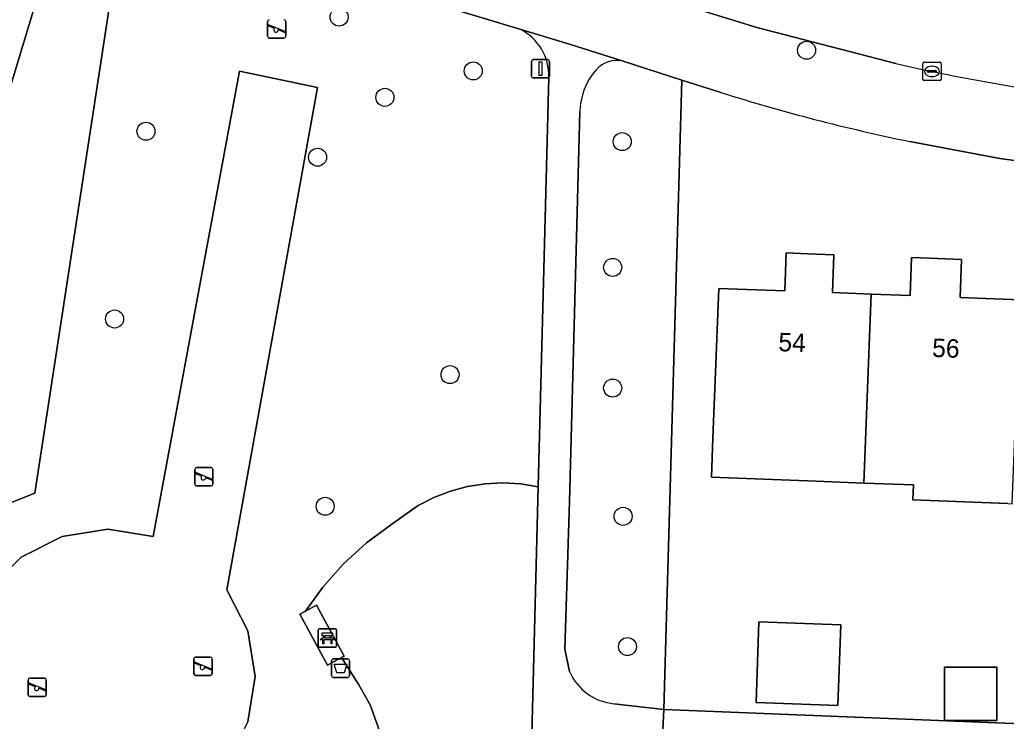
# Model space of a CAD drawing. Extents: x 158455 to 159797, y 387218 to 388672.
# Drawn here: x 159470.1 to 159523.7, y 387934.2 to 387972.3 of the extents above; entities that cross this region are included whole.
import ezdxf

# ---------------------------------------------------------------- set-up
doc = ezdxf.new("R2010")
doc.units = 0
for name, color, linetype in [('IMGEO_Afvalbak', 7, 'Continuous'), ('IMGEO_Bank', 7, 'Continuous'), ('IMGEO_Boom', 7, 'Continuous'), ('IMGEO_Erf', 7, 'Continuous'), ('IMGEO_Groenvoorziening', 7, 'Continuous'), ('IMGEO_Kolk', 7, 'Continuous'), ('IMGEO_Pand', 7, 'Continuous'), ('IMGEO_Pand_nummerreeks', 7, 'Continuous'), ('IMGEO_Rijbaan_lokaal_open', 7, 'Continuous'), ('IMGEO_Speelvoorziening', 7, 'Continuous'), ('IMGEO_Terreindeel_zand', 7, 'Continuous'), ('IMGEO_Verkeersbordpaal', 7, 'Continuous'), ('IMGEO_Voetpad_halfverhard', 7, 'Continuous'), ('IMGEO_Voetpad_open', 7, 'Continuous')]:
    doc.layers.add(name, color=color, linetype=linetype)

msp = doc.modelspace()

# ---------------------------------------------------------------- linework, layer by layer
at = {"layer": 'IMGEO_Afvalbak'}
for p, q in [((159487.163, 387937.589), (159487.953, 387937.589)), ((159487.953, 387937.589), (159487.163, 387937.589)), ((159487.063, 387936.689), (159487.063, 387937.489)), ((159487.063, 387937.489), (159487.063, 387936.689)), ((159488.053, 387937.489), (159488.053, 387936.689)), ((159488.053, 387936.689), (159488.053, 387937.489)), ((159487.953, 387936.589), (159487.163, 387936.589)), ((159487.163, 387936.589), (159487.953, 387936.589))]:
    msp.add_line(p, q, dxfattribs=at)
msp.add_lwpolyline([(159487.206, 387937.303), (159487.91, 387937.303), (159487.761, 387936.833), (159487.355, 387936.833), (159487.206, 387937.303)], dxfattribs=at)
for centre, start, end in [((159487.163, 387937.489), 90, 180), ((159487.163, 387937.489), 90, 180), ((159487.953, 387937.489), 0, 90), ((159487.953, 387937.489), 360, 90), ((159487.163, 387936.689), 180, 270), ((159487.163, 387936.689), 180, 270), ((159487.953, 387936.689), 270, 0), ((159487.953, 387936.689), 270, 0)]:
    msp.add_arc(centre, 0.1, start, end, dxfattribs=at)
at = {"layer": 'IMGEO_Bank'}
for p, q in [((159486.348, 387938.307), (159486.348, 387939.148)), ((159486.348, 387939.148), (159486.348, 387938.307)), ((159486.423, 387939.232), (159487.264, 387939.232)), ((159487.264, 387939.232), (159486.423, 387939.232)), ((159487.348, 387939.157), (159487.348, 387938.316)), ((159487.348, 387938.316), (159487.348, 387939.157)), ((159487.045, 387938.63), (159486.652, 387938.63)), ((159486.657, 387938.738), (159486.657, 387938.844)), ((159486.701, 387938.844), (159486.701, 387938.738)), ((159486.989, 387938.85), (159486.707, 387938.85)), ((159486.707, 387938.732), (159486.989, 387938.732)), ((159486.995, 387938.738), (159486.995, 387938.844)), ((159487.039, 387938.844), (159487.039, 387938.738)), ((159487.273, 387938.232), (159486.432, 387938.232)), ((159486.432, 387938.232), (159487.273, 387938.232))]:
    msp.add_line(p, q, dxfattribs=at)
for points in [[(159486.595, 387938.63), (159486.453, 387938.63), (159486.565, 387938.732), (159486.651, 387938.732)], [(159486.651, 387938.85), (159486.565, 387938.85), (159486.565, 387939.011), (159487.128, 387939.011), (159487.128, 387938.85), (159487.045, 387938.85)], [(159486.645, 387938.623), (159486.645, 387938.416), (159486.602, 387938.416), (159486.602, 387938.623)], [(159487.045, 387938.732), (159487.128, 387938.732), (159487.24, 387938.63), (159487.101, 387938.63)], [(159487.095, 387938.623), (159487.095, 387938.416), (159487.051, 387938.416), (159487.051, 387938.623)]]:
    msp.add_lwpolyline(points, dxfattribs=at)
for centre, radius, start, end in [((159486.426, 387939.154), 0.0779, 92.4484, 184.2845), ((159486.426, 387939.154), 0.0779, 92.4484, 184.2845), ((159487.27, 387939.154), 0.0779, 2.4484, 94.2845), ((159487.27, 387939.154), 0.0779, 2.4484, 94.2845), ((159486.595, 387938.623), 0.00671, 2.8957, 87.1043), ((159486.652, 387938.623), 0.00671, 92.8957, 177.1043), ((159486.65, 387938.843), 0.00671, 2.8957, 87.1043), ((159486.65, 387938.739), 0.00671, 272.8957, 357.1043), ((159486.707, 387938.843), 0.00671, 92.8957, 177.1043), ((159486.707, 387938.739), 0.00671, 182.8957, 267.1043), ((159486.989, 387938.843), 0.00671, 2.8957, 87.1043), ((159486.989, 387938.739), 0.00671, 272.8957, 357.1043), ((159487.046, 387938.843), 0.00671, 92.8957, 177.1043), ((159487.046, 387938.739), 0.00671, 182.8957, 267.1043), ((159487.044, 387938.623), 0.00671, 2.8957, 87.1043), ((159487.101, 387938.623), 0.00671, 92.8957, 177.1043), ((159486.426, 387938.31), 0.0779, 182.4484, 274.2845), ((159486.426, 387938.31), 0.0779, 182.4484, 274.2845), ((159487.27, 387938.31), 0.0779, 272.4484, 4.2845), ((159487.27, 387938.31), 0.0779, 272.4484, 4.2845)]:
    msp.add_arc(centre, radius, start, end, dxfattribs=at)
at = {"layer": 'IMGEO_Boom'}
for centre in [(159487.481, 387972.441), (159512.874, 387970.644), (159494.768, 387969.521), (159489.968, 387968.086), (159476.992, 387966.245), (159502.864, 387965.68), (159486.311, 387964.836), (159502.341, 387958.852), (159475.288, 387956.05), (159493.507, 387953.028), (159502.341, 387952.3), (159486.725, 387945.88), (159502.907, 387945.335), (159503.146, 387938.262)]:
    msp.add_circle(centre, 0.489, dxfattribs=at)
at = {"layer": 'IMGEO_Erf'}
for points in [[(159428.999, 387999.584), (159428.899, 388000), (159427.598, 388005.41), (159424.429, 388004.676), (159425.57, 388000), (159425.72, 387999.387), (159401.26, 387993.403), (159395.063, 387991.886), (159393.786, 387997.106), (159393.25, 387999.675), (159367.637, 387993.397), (159379.01, 387946.775), (159402.496, 387932.887), (159463.241, 387947.593), (159472.802, 387979.182), (159455.298, 387984.465), (159438.688, 387989.478)], [(159508.212, 387968.348), (159506.105, 387969.022), (159505.12, 387934.842), (159538.559, 387933.504), (159545.077, 387933.504), (159545.077, 387936.071), (159547.552, 387936.071), (159547.552, 387933.505), (159557.087, 387933.177), (159557.095, 387933.408), (159557.93, 387954.892)], [(159528.312, 387964.098), (159523.375, 387964.773), (159518.476, 387965.684)], [(159523.805, 387946.03), (159518.644, 387946.231), (159518.675, 387947.037), (159515.989, 387947.141), (159513.399, 387947.241), (159507.706, 387947.461), (159507.788, 387949.587), (159507.908, 387952.714), (159508.101, 387957.71), (159511.693, 387957.572), (159511.773, 387959.639), (159512.934, 387959.594), (159514.354, 387959.539), (159514.274, 387957.483), (159516.388, 387957.401), (159518.501, 387957.32), (159518.581, 387959.392), (159519.548, 387959.355), (159521.291, 387959.288), (159521.212, 387957.223), (159524.475, 387957.097)]]:
    msp.add_lwpolyline(points, dxfattribs=at)
for points in [[(159510.128, 387935.222), (159510.286, 387939.604), (159514.733, 387939.444), (159514.576, 387935.062)], [(159520.37, 387934.247), (159520.37, 387937.146), (159523.211, 387937.146), (159523.211, 387934.247)]]:
    msp.add_lwpolyline(points, close=True, dxfattribs=at)
msp.add_arc((159540.438, 388071.407), 107.98, 252.63557, 258.26453, dxfattribs=at)
at = {"layer": 'IMGEO_Groenvoorziening'}
for points in [[(159472.802, 387979.182), (159463.241, 387947.593), (159402.496, 387932.887), (159379.01, 387946.775)], [(159459.624, 387942.081), (159470.963, 387946.589), (159475.805, 387978.276)], [(159497.305, 387971.787), (159475.805, 387978.276), (159470.963, 387946.589), (159459.624, 387942.081), (159461.78, 387916.182), (159465.684, 387915.017), (159466.166, 387914.878), (159466.581, 387914.597), (159466.909, 387914.163), (159468.679, 387912.326), (159469.416, 387912.49), (159470.116, 387909.343), (159469.543, 387909.216), (159471.445, 387902.734), (159489.665, 387902.624)], [(159502.413, 387935.158), (159505.12, 387934.842), (159506.105, 387969.022), (159502.904, 387970.045)], [(159472.633, 387929.003), (159472.447, 387929.033), (159470.217, 387930.169), (159468.447, 387931.939), (159467.311, 387934.169), (159466.919, 387936.641), (159467.311, 387939.113), (159468.447, 387941.343), (159470.217, 387943.113), (159472.447, 387944.249), (159474.919, 387944.641), (159477.391, 387944.249), (159482.072, 387969.507), (159486.317, 387968.62), (159481.391, 387941.343), (159482.527, 387939.113), (159482.919, 387936.641), (159482.527, 387934.169), (159481.391, 387931.939), (159480.437, 387930.985)], [(159485.351, 387940.016), (159485.648, 387940.177), (159486.59, 387941.483), (159487.719, 387942.752), (159488.974, 387943.896), (159490.342, 387944.902), (159491.768, 387945.915), (159492.629, 387946.353), (159493.531, 387946.698), (159494.465, 387946.947), (159495.419, 387947.098), (159496.384, 387947.147), (159497.349, 387947.096), (159498.303, 387946.944), (159498.875, 387969.178)], [(159500.561, 387967.297), (159500, 387946.14), (159499.744, 387938.126), (159500, 387936.902)], [(159497.865, 387929.938), (159498.303, 387946.944), (159497.349, 387947.096), (159496.384, 387947.147), (159495.419, 387947.098), (159494.465, 387946.947), (159493.531, 387946.698), (159492.629, 387946.353), (159491.768, 387945.915), (159490.342, 387944.902), (159488.974, 387943.896), (159487.719, 387942.752), (159486.59, 387941.483), (159485.648, 387940.177), (159486.258, 387940.507), (159487.755, 387937.744), (159487.619, 387937.67), (159488.562, 387936.179), (159489.171, 387935.106), (159489.758, 387933.437)], [(159494.795, 387906.843), (159496.018, 387912.794), (159491.353, 387914.348), (159490.589, 387914.745), (159489.985, 387915.359), (159489.6, 387916.129), (159489.473, 387917.036), (159489.843, 387929.92), (159489.985, 387931.683), (159489.758, 387933.437), (159489.171, 387935.106), (159488.562, 387936.179), (159487.619, 387937.67), (159486.849, 387937.253), (159485.351, 387940.016)]]:
    msp.add_lwpolyline(points, dxfattribs=at)
for centre, radius, start, end in [((159496.04, 387969.249), 2.835, 358.5624, 63.5135), ((159502.562, 387968.57), 1.514, 76.9556, 138.0058), ((159504.213, 387967.208), 3.653, 139.4584, 178.6077), ((159502.703, 387938.1), 2.956, 203.9065, 264.3783)]:
    msp.add_arc(centre, radius, start, end, dxfattribs=at)
at = {"layer": 'IMGEO_Kolk'}
for p, q in [((159519.184, 387969.067), (159519.184, 387969.919)), ((159519.259, 387969.993), (159520.111, 387969.993)), ((159519.672, 387969.773), (159519.697, 387969.773)), ((159520.185, 387969.919), (159520.185, 387969.067)), ((159519.443, 387969.487), (159519.443, 387969.499)), ((159519.881, 387969.45), (159519.483, 387969.45)), ((159519.486, 387969.536), (159519.884, 387969.536)), ((159519.695, 387969.213), (159519.67, 387969.213)), ((159519.927, 387969.499), (159519.927, 387969.487)), ((159520.111, 387968.993), (159519.259, 387968.993))]:
    msp.add_line(p, q, dxfattribs=at)
for points in [[(159519.184, 387969.067), (159519.184, 387969.919)], [(159519.259, 387969.993), (159520.111, 387969.993)], [(159520.185, 387969.919), (159520.185, 387969.067)], [(159520.111, 387968.993), (159519.259, 387968.993)]]:
    msp.add_lwpolyline(points, dxfattribs=at)
for centre, radius, start, end in [((159519.261, 387969.917), 0.0765, 91.552, 178.448), ((159519.261, 387969.917), 0.0765, 91.552, 178.448), ((159520.109, 387969.917), 0.0765, 1.552, 88.448), ((159520.109, 387969.917), 0.0765, 1.552, 88.448), ((159519.483, 387969.496), 0.0403, 85.8775, 175.7526), ((159519.48, 387969.486), 0.0366, 178.938, 274.7102), ((159519.884, 387969.493), 0.043, 264.8664, 352.4533), ((159519.888, 387969.498), 0.0386, 1.7309, 96.639), ((159519.261, 387969.069), 0.0765, 181.552, 268.448), ((159519.261, 387969.069), 0.0765, 181.552, 268.448), ((159520.109, 387969.069), 0.0765, 271.552, 358.448), ((159520.109, 387969.069), 0.0765, 271.552, 358.448)]:
    msp.add_arc(centre, radius, start, end, dxfattribs=at)
for centre, major_axis, ratio, start_param, end_param in [((159519.671, 387969.493), (-0.387, 0.002), 0.722429, 4.712389, 7.853982), ((159519.696, 387969.493), (-0.39, 0.002), 0.717154, 1.570796, 4.712389)]:
    msp.add_ellipse(centre, major_axis=major_axis, ratio=ratio, start_param=start_param, end_param=end_param, dxfattribs=at)
at = {"layer": 'IMGEO_Pand'}
for points in [[(159515.989, 387947.141), (159516.388, 387957.401), (159514.274, 387957.483), (159514.354, 387959.539), (159512.934, 387959.594), (159511.773, 387959.639), (159511.693, 387957.572), (159508.101, 387957.71), (159507.908, 387952.714), (159507.788, 387949.587), (159507.706, 387947.461), (159513.399, 387947.241)], [(159515.989, 387947.141), (159518.675, 387947.037), (159518.644, 387946.231), (159523.805, 387946.03), (159524.046, 387946.021), (159524.475, 387957.097), (159521.212, 387957.223), (159521.291, 387959.288), (159519.548, 387959.355), (159518.581, 387959.392), (159518.501, 387957.32), (159516.388, 387957.401)], [(159510.128, 387935.222), (159514.576, 387935.062), (159514.733, 387939.444), (159510.286, 387939.604)], [(159520.37, 387934.247), (159523.211, 387934.247), (159523.211, 387937.146), (159520.37, 387937.146)]]:
    msp.add_lwpolyline(points, close=True, dxfattribs=at)
at = {"layer": 'IMGEO_Rijbaan_lokaal_open'}
msp.add_lwpolyline([(159509.527, 387977.279), (159505.675, 387978.492), (159500, 387980.214), (159474.936, 387987.818), (159473.491, 387983.053), (159482.349, 387980.358), (159485.219, 387979.485), (159497.608, 387975.716), (159500, 387974.988), (159505.926, 387973.185), (159510.178, 387971.885), (159517.717, 387969.927)], dxfattribs=at)
msp.add_arc((159538.886, 388060.982), 93.483, 256.91219, 264.96791, dxfattribs=at)
at = {"layer": 'IMGEO_Speelvoorziening'}
for p, q in [((159483.592, 387971.4), (159483.592, 387972.2)), ((159483.592, 387972.2), (159483.592, 387971.4)), ((159483.975, 387971.828), (159483.636, 387971.965)), ((159483.661, 387972.025), (159484.537, 387971.672)), ((159484.582, 387972.2), (159484.582, 387971.4)), ((159484.582, 387971.4), (159484.582, 387972.2)), ((159484.482, 387971.3), (159483.692, 387971.3)), ((159483.692, 387971.3), (159484.482, 387971.3)), ((159484.513, 387971.612), (159484.173, 387971.749)), ((159479.641, 387947.085), (159479.641, 387947.885)), ((159479.641, 387947.885), (159479.641, 387947.085)), ((159479.71, 387947.71), (159480.586, 387947.357)), ((159479.741, 387947.985), (159480.531, 387947.985)), ((159480.531, 387947.985), (159479.741, 387947.985)), ((159480.631, 387947.885), (159480.631, 387947.085)), ((159480.631, 387947.085), (159480.631, 387947.885)), ((159480.024, 387947.513), (159479.685, 387947.65)), ((159480.562, 387947.297), (159480.222, 387947.434)), ((159480.531, 387946.985), (159479.741, 387946.985)), ((159479.741, 387946.985), (159480.531, 387946.985)), ((159479.59, 387936.791), (159479.59, 387937.591)), ((159479.59, 387937.591), (159479.59, 387936.791)), ((159479.69, 387937.691), (159480.48, 387937.691)), ((159480.48, 387937.691), (159479.69, 387937.691)), ((159480.58, 387937.591), (159480.58, 387936.791)), ((159480.58, 387936.791), (159480.58, 387937.591)), ((159479.973, 387937.219), (159479.634, 387937.356)), ((159479.659, 387937.416), (159480.535, 387937.063)), ((159480.511, 387937.003), (159480.171, 387937.14)), ((159470.589, 387935.652), (159470.589, 387936.452)), ((159470.589, 387936.452), (159470.589, 387935.652)), ((159470.689, 387936.552), (159471.479, 387936.552)), ((159471.479, 387936.552), (159470.689, 387936.552)), ((159471.579, 387936.452), (159471.579, 387935.652)), ((159471.579, 387935.652), (159471.579, 387936.452)), ((159480.48, 387936.691), (159479.69, 387936.691)), ((159479.69, 387936.691), (159480.48, 387936.691)), ((159470.972, 387936.08), (159470.633, 387936.217)), ((159470.658, 387936.277), (159471.534, 387935.924)), ((159471.51, 387935.864), (159471.17, 387936.001)), ((159471.479, 387935.552), (159470.689, 387935.552)), ((159470.689, 387935.552), (159471.479, 387935.552))]:
    msp.add_line(p, q, dxfattribs=at)
for centre, radius, start, end in [((159483.692, 387972.2), 0.1, 90, 180), ((159483.692, 387972.2), 0.1, 90, 180), ((159483.649, 387971.995), 0.0327, 68.078, 248.078), ((159484.054, 387971.738), 0.12, 130.9928, 5.1632), ((159484.482, 387972.2), 0.1, 0, 90), ((159484.482, 387972.2), 0.1, 360, 90), ((159483.692, 387971.4), 0.1, 180, 270), ((159483.692, 387971.4), 0.1, 180, 270), ((159484.482, 387971.4), 0.1, 270, 0), ((159484.482, 387971.4), 0.1, 270, 0), ((159484.525, 387971.642), 0.0327, 248.078, 68.078), ((159479.741, 387947.885), 0.1, 90, 180), ((159479.741, 387947.885), 0.1, 90, 180), ((159479.698, 387947.68), 0.0327, 68.078, 248.078), ((159480.531, 387947.885), 0.1, 0, 90), ((159480.531, 387947.885), 0.1, 360, 90), ((159480.103, 387947.423), 0.12, 130.9928, 5.1632), ((159480.574, 387947.327), 0.0327, 248.078, 68.078), ((159479.741, 387947.085), 0.1, 180, 270), ((159479.741, 387947.085), 0.1, 180, 270), ((159480.531, 387947.085), 0.1, 270, 0), ((159480.531, 387947.085), 0.1, 270, 0), ((159479.69, 387937.591), 0.1, 90, 180), ((159479.69, 387937.591), 0.1, 90, 180), ((159480.48, 387937.591), 0.1, 0, 90), ((159480.48, 387937.591), 0.1, 360, 90), ((159479.647, 387937.386), 0.0327, 68.078, 248.078), ((159480.052, 387937.129), 0.12, 130.9928, 5.1632), ((159480.523, 387937.033), 0.0327, 248.078, 68.078), ((159470.689, 387936.452), 0.1, 90, 180), ((159470.689, 387936.452), 0.1, 90, 180), ((159471.479, 387936.452), 0.1, 0, 90), ((159471.479, 387936.452), 0.1, 360, 90), ((159479.69, 387936.791), 0.1, 180, 270), ((159479.69, 387936.791), 0.1, 180, 270), ((159480.48, 387936.791), 0.1, 270, 0), ((159480.48, 387936.791), 0.1, 270, 0), ((159470.646, 387936.247), 0.0327, 68.078, 248.078), ((159471.051, 387935.99), 0.12, 130.9928, 5.1632), ((159471.522, 387935.894), 0.0327, 248.078, 68.078), ((159470.689, 387935.652), 0.1, 180, 270), ((159470.689, 387935.652), 0.1, 180, 270), ((159471.479, 387935.652), 0.1, 270, 0), ((159471.479, 387935.652), 0.1, 270, 0)]:
    msp.add_arc(centre, radius, start, end, dxfattribs=at)
at = {"layer": 'IMGEO_Terreindeel_zand'}
msp.add_lwpolyline([(159482.527, 387934.169), (159482.919, 387936.641), (159482.527, 387939.113), (159481.391, 387941.343), (159486.317, 387968.62), (159482.072, 387969.507), (159477.391, 387944.249), (159474.919, 387944.641), (159472.447, 387944.249), (159470.217, 387943.113), (159468.447, 387941.343), (159467.311, 387939.113), (159466.919, 387936.641), (159467.311, 387934.169), (159468.447, 387931.939), (159470.217, 387930.169), (159472.447, 387929.033), (159472.633, 387929.003), (159474.09, 387928.561)], dxfattribs=at)
at = {"layer": 'IMGEO_Verkeersbordpaal'}
for p, q in [((159497.928, 387969.239), (159497.928, 387970.039)), ((159497.928, 387970.039), (159497.928, 387969.239)), ((159498.028, 387970.139), (159498.818, 387970.139)), ((159498.818, 387970.139), (159498.028, 387970.139)), ((159498.918, 387970.039), (159498.918, 387969.239)), ((159498.918, 387969.239), (159498.918, 387970.039)), ((159498.818, 387969.139), (159498.028, 387969.139)), ((159498.028, 387969.139), (159498.818, 387969.139))]:
    msp.add_line(p, q, dxfattribs=at)
msp.add_lwpolyline([(159498.348, 387970.014), (159498.498, 387970.014), (159498.498, 387969.264), (159498.348, 387969.264), (159498.348, 387970.014)], dxfattribs=at)
for centre, start, end in [((159498.028, 387970.039), 90, 180), ((159498.028, 387970.039), 90, 180), ((159498.818, 387970.039), 0, 90), ((159498.818, 387970.039), 360, 90), ((159498.028, 387969.239), 180, 270), ((159498.028, 387969.239), 180, 270), ((159498.818, 387969.239), 270, 0), ((159498.818, 387969.239), 270, 0)]:
    msp.add_arc(centre, 0.1, start, end, dxfattribs=at)
at = {"layer": 'IMGEO_Voetpad_halfverhard'}
for points in [[(159502.904, 387970.045), (159500, 387970.974), (159497.305, 387971.787)], [(159498.875, 387969.178), (159498.303, 387946.944), (159497.865, 387929.938)], [(159500, 387936.902), (159499.744, 387938.126), (159500, 387946.14), (159500.561, 387967.297)], [(159502.239, 387933.389), (159505.04, 387933.2), (159505.041, 387933.211), (159505.046, 387933.358), (159505.12, 387934.842), (159502.413, 387935.158)]]:
    msp.add_lwpolyline(points, dxfattribs=at)
for centre, radius, start, end in [((159496.04, 387969.249), 2.835, 358.5624, 63.5135), ((159502.562, 387968.57), 1.514, 76.9556, 138.0058), ((159504.213, 387967.208), 3.653, 139.4584, 178.6077), ((159502.703, 387938.1), 2.956, 203.9065, 264.3783)]:
    msp.add_arc(centre, radius, start, end, dxfattribs=at)
at = {"layer": 'IMGEO_Voetpad_open'}
for points in [[(159438.688, 387989.478), (159455.298, 387984.465), (159472.802, 387979.182), (159475.805, 387978.276), (159497.305, 387971.787), (159500, 387970.974), (159502.904, 387970.045), (159506.105, 387969.022), (159508.212, 387968.348)], [(159517.717, 387969.927), (159510.178, 387971.885), (159505.926, 387973.185)], [(159518.476, 387965.684), (159523.375, 387964.773), (159528.312, 387964.098)], [(159538.559, 387933.504), (159505.12, 387934.842), (159505.046, 387933.358), (159505.041, 387933.211), (159505.231, 387933.206), (159508.329, 387933.095), (159533.303, 387932.376)]]:
    msp.add_lwpolyline(points, dxfattribs=at)
msp.add_lwpolyline([(159485.648, 387940.177), (159485.351, 387940.016), (159486.849, 387937.253), (159487.619, 387937.67), (159487.755, 387937.744), (159486.258, 387940.507)], close=True, dxfattribs=at)
for centre, radius, start, end in [((159538.886, 388060.982), 93.483, 256.91219, 264.96791), ((159540.438, 388071.407), 107.98, 252.63557, 258.26453)]:
    msp.add_arc(centre, radius, start, end, dxfattribs=at)

# ---------------------------------------------------------------- texts
at = {"layer": 'IMGEO_Pand_nummerreeks'}
for s, p in [('54', (159511.328, 387954.307)), ('56', (159519.68, 387953.994))]:
    msp.add_text(s, height=1, rotation=357.8537, dxfattribs=at).set_placement(p)

doc.saveas('drawing.dxf')
